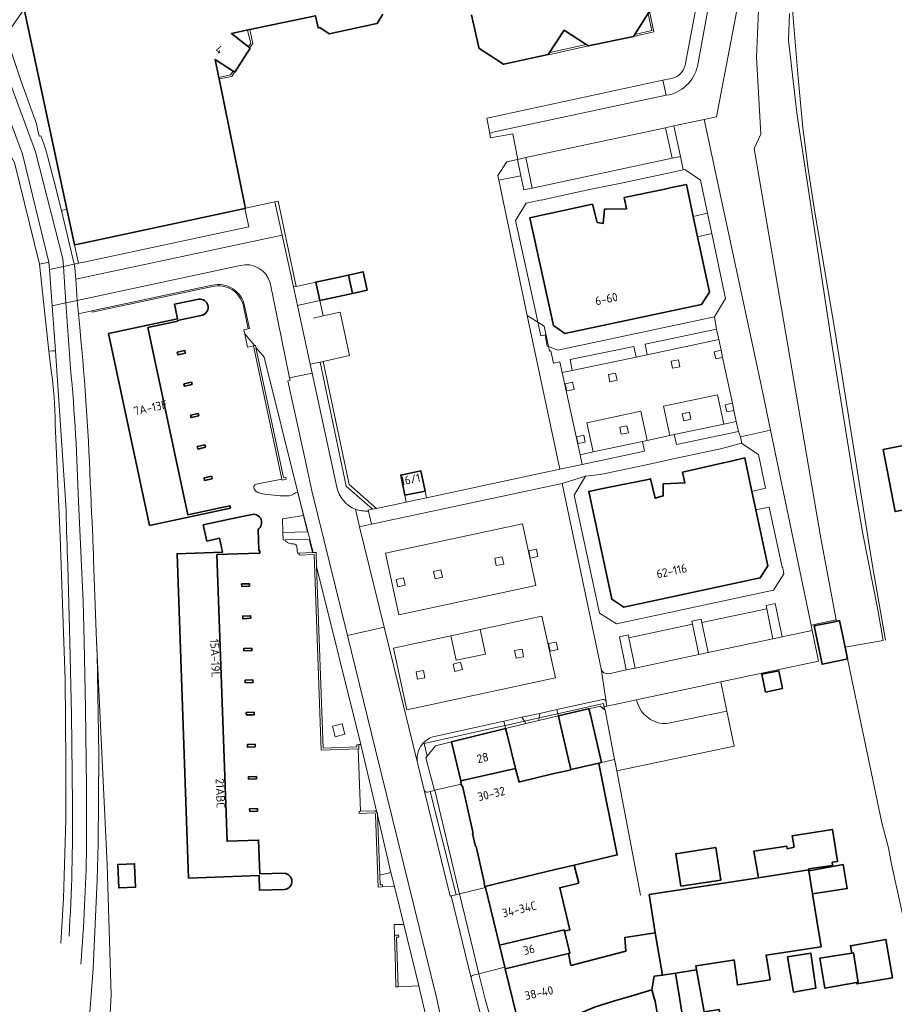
# Model space of a CAD drawing. Extents: x 150256 to 156914, y 461459 to 469481.
# Tile 371 of 656: x 155753 to 155892, y 463245 to 463401. Entities that reach past the tile are written whole.
import ezdxf
from ezdxf.enums import TextEntityAlignment as Align

# ---------------------------------------------------------------- set-up
doc = ezdxf.new("R2010")
doc.units = 0
doc.header["$LTSCALE"] = 0.75
for name, color, linetype, lineweight in [('B-RO-GR-BEPLANTING_CULTUUR_BODEMBEDEKKER-GV', 251, 'CONTINUOUS', 18), ('B-RO-GR-BEPLANTING_CULTUUR_HEESTERS-GV', 251, 'CONTINUOUS', 18), ('B-RO-GR-GROENVOORZIENING-GV', 251, 'CONTINUOUS', 18), ('B-RO-GR-HAAG-GV', 251, 'CONTINUOUS', 13), ('B-RO-IE-TERREINAFSCHEIDING_KUNSTMATIG_HEKWERK-G', 251, 'IE-TERREINAFSCHEIDING-KUNSTMATIG', 18), ('B-RO-IE-TERREINAFSCHEIDING_KUNSTMATIG_MUUR-G', 251, 'IE-TERREINAFSCHEIDING-KUNSTMATIG-DICHT', 18), ('B-RO-IE-TERREINAFSCHEIDING_KUNSTMATIG_MUUR-GV', 251, 'CONTINUOUS', 18), ('B-RO-OG-BEBOUWING-GV', 6, 'CONTINUOUS', 35), ('B-RO-OG-BEBOUWING-T18', 1, 'CONTINUOUS', 18), ('B-RO-OG-BEBOUWING_LOODS-GV', 251, 'CONTINUOUS', 35), ('B-RO-OG-TERREIN_CULTUURSCHEIDING-GV', 251, 'CONTINUOUS', 18), ('B-RO-OG-WATER_SLOOT-GV', 251, 'CONTINUOUS', 18), ('B-RO-VH-VERHARDING_ASFALT-GV', 251, 'CONTINUOUS', 18), ('B-RO-VH-VERHARDING_BETONSTRAATSTEEN-GV', 251, 'CONTINUOUS', 18), ('B-RO-VH-VERHARDING_STRAATBAKSTEEN-GV', 251, 'CONTINUOUS', 18), ('B-RO-VH-VERHARDING_TEGEL-GV', 251, 'CONTINUOUS', 18)]:
    doc.layers.add(name, color=color, linetype=linetype, lineweight=lineweight)
doc.styles.add('NLCS-ISO-M200-T18', font='NLCS-ISO.ttf', dxfattribs={"height": 360})
doc.linetypes.add('IE-TERREINAFSCHEIDING-KUNSTMATIG', pattern='A,4,[82,NLCS.SHX,S=0.75,R=90,X=0,Y=0],4,-2', length=10)
doc.linetypes.add('IE-TERREINAFSCHEIDING-KUNSTMATIG-DICHT', pattern='A,8,-1,[82,NLCS.SHX,S=0.75,R=90,X=0,Y=0],-1', length=10)

msp = doc.modelspace()

# ---------------------------------------------------------------- linework, layer by layer
at = {"layer": 'B-RO-GR-BEPLANTING_CULTUUR_BODEMBEDEKKER-GV'}
for points in [[(155794.786, 463319.948), (155798.664, 463320.057), (155798.037, 463322.629), (155794.692, 463322.122)], [(155812.502, 463256.023), (155813.161, 463256.041), (155813.171, 463255.711), (155812.841, 463255.702), (155813.059, 463247.836), (155816.356, 463247.966), (155813.957, 463257.711), (155812.436, 463257.708)]]:
    msp.add_lwpolyline(points, close=True, dxfattribs=at)
for points in [[(155796.987, 463317.656), (155797.08, 463316.679), (155797.371, 463316.689), (155799.466, 463316.764), (155798.945, 463318.903), (155795.123, 463318.76)], [(155865.284, 463291.577), (155864.322, 463296.23), (155850.953, 463293.376), (155851.069, 463292.831)], [(155857.018, 463289.889), (155865.284, 463291.577)]]:
    msp.add_lwpolyline(points, dxfattribs=at)
for points in [[(155795.123, 463318.76, 0.2169776), (155795.715, 463318.274)], [(155795.715, 463318.274, 0.0956901), (155796.456, 463318.133)], [(155796.456, 463318.133, -0.4126833), (155796.987, 463317.656)], [(155851.069, 463292.831, 0.2804299), (155855.049, 463289.615)], [(155855.049, 463289.615, 0.0629584), (155857.018, 463289.889)]]:
    msp.add_lwpolyline(points, format="xyb", dxfattribs=at)
at = {"layer": 'B-RO-GR-BEPLANTING_CULTUUR_HEESTERS-GV'}
msp.add_lwpolyline([(155796.449, 463358.929), (155797.086, 463355.992), (155800.626, 463356.762), (155799.987, 463359.699), (155796.861, 463359.018)], close=True, dxfattribs=at)
at = {"layer": 'B-RO-GR-GROENVOORZIENING-GV'}
for points in [[(155855.535, 463384.201), (155856.601, 463379.359), (155857.943, 463379.662), (155856.88, 463384.489)], [(155834.379, 463374.623), (155833.373, 463379.454), (155832.068, 463379.175), (155832.027, 463379.166), (155832.567, 463376.574), (155833.033, 463374.34)], [(155796.449, 463358.929), (155796.861, 463359.018), (155794.008, 463372.543), (155793.516, 463372.437), (155794.665, 463367.144)], [(155839.154, 463345.349), (155838.785, 463347.06), (155837.751, 463346.846), (155837.335, 463348.763), (155837.139, 463348.719), (155836.976, 463349.45), (155836.757, 463349.53), (155836.431, 463351.315), (155835.742, 463351.182), (155835.269, 463353.314), (155835.268, 463353.314), (155833.58, 463354.387), (155838.749, 463330.01), (155842.3, 463330.744), (155841.97, 463332.299)], [(155835.269, 463353.314), (155835.742, 463351.182), (155836.431, 463351.315), (155836.757, 463349.53), (155836.976, 463349.45), (155836.249, 463352.692)], [(155852.651, 463348.175), (155864.007, 463350.574), (155863.658, 463352.235), (155852.3, 463349.837)], [(155840.737, 463345.673), (155850.895, 463347.777), (155850.524, 463349.492), (155840.381, 463347.39)], [(155864.607, 463347.713), (155864.377, 463348.872), (155863.281, 463348.655), (155863.511, 463347.496)], [(155809.022, 463323.648), (155809.631, 463323.778), (155805.296, 463327.58), (155801.17, 463347.12), (155800.682, 463347.01), (155804.841, 463327.314)], [(155856.448, 463347.158), (155856.666, 463346.021), (155857.805, 463346.24), (155857.586, 463347.377)], [(155846.476, 463345.016), (155846.725, 463343.879), (155847.851, 463344.126), (155847.602, 463345.263)], [(155839.858, 463342.413), (155841.013, 463342.641), (155840.783, 463343.803), (155839.629, 463343.574)], [(155858.446, 463337.672), (155859.58, 463337.918), (155859.333, 463339.057), (155858.199, 463338.81)], [(155866.402, 463339.322), (155866.157, 463340.478), (155865.025, 463340.239), (155865.269, 463339.083)], [(155866.773, 463337.579), (155864.796, 463337.165), (155856.941, 463335.521), (155857.281, 463333.898), (155867.113, 463335.957)], [(155849.394, 463336.907), (155848.273, 463336.663), (155848.519, 463335.533), (155849.64, 463335.777)], [(155841.667, 463334.052), (155842.798, 463334.297), (155842.556, 463335.405), (155841.427, 463335.159)], [(155841.97, 463332.299), (155842.3, 463330.744), (155852.22, 463332.856), (155851.897, 463334.398), (155844.041, 463332.737)], [(155833.822, 463317.035), (155834.074, 463315.854), (155835.291, 463316.114), (155835.039, 463317.295)], [(155829.61, 463316.103), (155828.434, 463315.866), (155828.667, 463314.706), (155829.843, 463314.942)], [(155818.698, 463313.759), (155818.95, 463312.585), (155820.103, 463312.833), (155819.851, 463314.006)], [(155812.759, 463312.495), (155813.042, 463311.329), (155814.188, 463311.608), (155813.904, 463312.774)], [(155871.618, 463307.852), (155872.59, 463303.077), (155874.066, 463303.391), (155872.974, 463308.665), (155871.513, 463308.367)], [(155861.291, 463305.676), (155861.183, 463306.178), (155859.727, 463305.883), (155859.833, 463305.375), (155860.834, 463300.578), (155862.313, 463300.892)], [(155849.702, 463303.226), (155849.602, 463303.7), (155848.213, 463303.396), (155849.313, 463298.128), (155850.718, 463298.427)], [(155832.986, 463300.236), (155832.762, 463301.415), (155831.586, 463301.192), (155831.81, 463300.013)], [(155838.428, 463301.384), (155838.181, 463302.558), (155836.974, 463302.303), (155837.222, 463301.129)], [(155823.284, 463298.186), (155823.002, 463299.353), (155821.821, 463299.067), (155822.103, 463297.901)], [(155817.326, 463296.874), (155817.095, 463298.051), (155815.928, 463297.822), (155816.159, 463296.644)], [(155830.152, 463289.315), (155833.14, 463289.986), (155832.727, 463290.616), (155829.872, 463289.99), (155830.047, 463289.292)], [(155835.427, 463290.095), (155838.54, 463290.825), (155838.457, 463291.178), (155835.475, 463290.51)], [(155838.302, 463291.837), (155835.56, 463291.236), (155835.475, 463290.51), (155838.457, 463291.178)], [(155804.602, 463287.923), (155804.178, 463289.589), (155802.666, 463289.204), (155803.09, 463287.538)], [(155833.14, 463289.986), (155830.152, 463289.315), (155830.047, 463289.292), (155830.155, 463288.858), (155833.383, 463289.615)], [(155810.188, 463265.534), (155810.247, 463264.014), (155810.576, 463264.026), (155810.589, 463263.697), (155812.489, 463263.752), (155811.945, 463265.978)]]:
    msp.add_lwpolyline(points, close=True, dxfattribs=at)
for points in [[(155760.309, 463324.358), (155758.661, 463348.766), (155758.169, 463348.768), (155757.613, 463348.729), (155757.983, 463345.688)], [(155758.622, 463337.215), (155759.38, 463319.276), (155759.965, 463302.545), (155760.17, 463296.664), (155760.312, 463283.269)], [(155761.35, 463276.843), (155761.205, 463291.042), (155760.928, 463302.574), (155760.635, 463314.736), (155760.583, 463315.853)], [(155765.198, 463302.679), (155765.275, 463300.614), (155765.546, 463284.807), (155765.453, 463270.548), (155765.297, 463264.831), (155764.631, 463250.737), (155763.055, 463229.711), (155762.953, 463226.618)], [(155763.874, 463217.378), (155764.935, 463217.24), (155765.018, 463217.733), (155766.381, 463225.785), (155767.493, 463246.566), (155766.847, 463267.186), (155765.198, 463302.679)], [(155809.712, 463275.518), (155807.146, 463286.283), (155806.826, 463286.271), (155806.85, 463285.609)], [(155806.85, 463285.609), (155806.726, 463285.604), (155807.096, 463275.688), (155809.203, 463275.768)]]:
    msp.add_lwpolyline(points, dxfattribs=at)
for points in [[(155757.983, 463345.688, -0.0329278), (155758.622, 463337.215)], [(155760.583, 463315.853, -0.0065813), (155760.309, 463324.358)], [(155760.312, 463283.269, -0.0170051), (155759.531, 463254.747)], [(155760.807, 463255.883, 0.0181776), (155761.35, 463276.843)], [(155809.203, 463275.768, -0.2515758), (155809.712, 463275.518)]]:
    msp.add_lwpolyline(points, format="xyb", dxfattribs=at)
at = {"layer": 'B-RO-GR-HAAG-GV'}
for points in [[(155856.601, 463379.359), (155857.943, 463379.662), (155856.88, 463384.489), (155855.535, 463384.201)], [(155834.379, 463374.623), (155833.373, 463379.454), (155832.068, 463379.175), (155832.027, 463379.166), (155832.567, 463376.574), (155833.033, 463374.34)], [(155794.665, 463367.144), (155796.449, 463358.929), (155796.861, 463359.018), (155794.008, 463372.543), (155793.516, 463372.437)], [(155863.658, 463352.235), (155852.3, 463349.837), (155852.651, 463348.175), (155864.007, 463350.574)], [(155840.381, 463347.39), (155840.737, 463345.673), (155850.895, 463347.777), (155850.524, 463349.492)], [(155809.022, 463323.648), (155809.631, 463323.778), (155805.296, 463327.58), (155801.17, 463347.12), (155800.682, 463347.01), (155804.841, 463327.314)], [(155866.773, 463337.579), (155864.796, 463337.165), (155856.941, 463335.521), (155857.281, 463333.898), (155867.113, 463335.957)], [(155851.897, 463334.398), (155844.041, 463332.737), (155841.97, 463332.299), (155842.3, 463330.744), (155852.22, 463332.856)], [(155874.066, 463303.391), (155872.974, 463308.665), (155871.513, 463308.367), (155871.618, 463307.852), (155872.59, 463303.077)], [(155859.833, 463305.375), (155860.834, 463300.578), (155862.313, 463300.892), (155861.291, 463305.676), (155861.183, 463306.178), (155859.727, 463305.883)], [(155849.702, 463303.226), (155849.602, 463303.7), (155848.213, 463303.396), (155849.313, 463298.128), (155850.718, 463298.427)]]:
    msp.add_lwpolyline(points, close=True, dxfattribs=at)
for points in [[(155760.309, 463324.358), (155758.661, 463348.766), (155758.169, 463348.768), (155757.613, 463348.729), (155757.983, 463345.688)], [(155758.622, 463337.215), (155759.38, 463319.276), (155759.965, 463302.545), (155760.17, 463296.664), (155760.312, 463283.269)], [(155761.35, 463276.843), (155761.205, 463291.042), (155760.928, 463302.574), (155760.635, 463314.736), (155760.583, 463315.853)]]:
    msp.add_lwpolyline(points, dxfattribs=at)
for points in [[(155757.983, 463345.688, -0.0329278), (155758.622, 463337.215)], [(155760.583, 463315.853, -0.0065813), (155760.309, 463324.358)], [(155760.312, 463283.269, -0.0170051), (155759.531, 463254.747)], [(155760.807, 463255.883, 0.0181776), (155761.35, 463276.843)]]:
    msp.add_lwpolyline(points, format="xyb", dxfattribs=at)
at = {"layer": 'B-RO-IE-TERREINAFSCHEIDING_KUNSTMATIG_HEKWERK-G'}
for points in [[(155890.477, 463302.874), (155888.361, 463314.984), (155882.424, 463352.074), (155879.172, 463371.443), (155878.202, 463377.669), (155877.367, 463384.187), (155876.613, 463392.141), (155875.686, 463402.917)], [(155829.084, 463375.885), (155828.929, 463376.623)], [(155833.58, 463354.387), (155829.084, 463375.885)], [(155796.861, 463359.018), (155794.008, 463372.543)], [(155799.987, 463359.699), (155796.861, 463359.018)], [(155801.17, 463347.12), (155805.365, 463348.069), (155803.859, 463354.907), (155801.157, 463354.324)], [(155801.157, 463354.324), (155799.636, 463353.996)], [(155838.749, 463330.01), (155833.58, 463354.387)], [(155809.631, 463323.778), (155805.296, 463327.58), (155801.17, 463347.12)], [(155817.563, 463325.476), (155838.749, 463330.01)], [(155817.353, 463326.508), (155817.563, 463325.476)], [(155814.146, 463325.854), (155814.363, 463324.791)], [(155814.363, 463324.791), (155809.631, 463323.778)], [(155900.255, 463224.758), (155898.334, 463234.93), (155897.147, 463240.69), (155894.139, 463255.057), (155891.429, 463267.307), (155890.938, 463269.886), (155889.878, 463273.861), (155884.463, 463299.891)], [(155843.376, 463291.958), (155845.18, 463292.381), (155845.414, 463292.194)], [(155845.414, 463292.194), (155845.912, 463291.797)], [(155835.427, 463290.095), (155838.54, 463290.825)], [(155845.912, 463291.797), (155845.957, 463291.76), (155847.466, 463283.901)], [(155830.155, 463288.858), (155833.383, 463289.615)], [(155833.383, 463289.615), (155835.427, 463290.095)], [(155817.671, 463284.451), (155818.989, 463286.068), (155821.542, 463286.706)], [(155818.845, 463279.008), (155817.458, 463284.19), (155817.671, 463284.451)]]:
    msp.add_lwpolyline(points, dxfattribs=at)
at = {"layer": 'B-RO-IE-TERREINAFSCHEIDING_KUNSTMATIG_MUUR-G'}
for points in [[(155852.995, 463402.699), (155852.779, 463402.265), (155853.362, 463399.642), (155850.673, 463399.007), (155850.445, 463398.678), (155853.695, 463399.408)], [(155789.547, 463399.801), (155789.498, 463399.788), (155789.16, 463399.636), (155789.688, 463397.639), (155789.334, 463397.078), (155789.539, 463396.954), (155790.021, 463397.58)], [(155842.923, 463397.429), (155837.186, 463396.141), (155836.949, 463395.777), (155843.296, 463397.184)]]:
    msp.add_lwpolyline(points, close=True, dxfattribs=at)
for points in [[(155784.595, 463392.198), (155786.455, 463392.62), (155786.893, 463393.192)], [(155787.031, 463393.105), (155787.108, 463393.035), (155786.644, 463392.361), (155784.645, 463391.95)], [(155786.893, 463393.192), (155786.91, 463393.214), (155787.031, 463393.105)], [(155793.516, 463372.437), (155788.827, 463371.43)], [(155794.008, 463372.543), (155793.516, 463372.437)], [(155845.368, 463283.452), (155847.46, 463283.9)], [(155847.46, 463283.9), (155847.466, 463283.901)], [(155847.466, 463283.901), (155847.654, 463282.915)], [(155847.654, 463282.915), (155847.803, 463282.131)], [(155847.803, 463282.131), (155851.57, 463262.375)]]:
    msp.add_lwpolyline(points, dxfattribs=at)
at = {"layer": 'B-RO-IE-TERREINAFSCHEIDING_KUNSTMATIG_MUUR-GV'}
for points in [[(155788.701, 463355.942, 0.4200805), (155783.55, 463359.192)], [(155783.596, 463358.987, -0.4203566), (155788.495, 463355.898)], [(155809.712, 463275.518, 0.2515758), (155809.203, 463275.768)], [(155809.215, 463275.438, -0.4762328), (155809.491, 463275.122)], [(155809.822, 463275.107, 0.1807759), (155809.712, 463275.518)]]:
    msp.add_lwpolyline(points, format="xyb", dxfattribs=at)
for points in [[(155783.55, 463359.192), (155764.455, 463355.134)], [(155764.455, 463355.134), (155764.498, 463354.929), (155783.596, 463358.987)], [(155788.495, 463355.898), (155789.258, 463352.287), (155789.464, 463352.33), (155788.701, 463355.942)], [(155809.203, 463275.768), (155807.096, 463275.688), (155806.886, 463275.68), (155806.898, 463275.351), (155809.215, 463275.438)], [(155809.491, 463275.122), (155809.929, 463263.671), (155810.589, 463263.697), (155810.576, 463264.026), (155810.247, 463264.014), (155810.188, 463265.534), (155809.822, 463275.107)]]:
    msp.add_lwpolyline(points, dxfattribs=at)
for points in [[(155790.093, 463349.589), (155794.599, 463328.424), (155794.634, 463328.259), (155795.295, 463328.4), (155795.225, 463328.728), (155794.893, 463328.657), (155790.491, 463349.333), (155790.422, 463349.659), (155790.25, 463349.622)], [(155806.826, 463286.271), (155806.497, 463286.259), (155806.509, 463285.928), (155801.16, 463285.737), (155800.135, 463314.546), (155800.055, 463316.786), (155799.587, 463316.769), (155799.466, 463316.764), (155797.371, 463316.689), (155797.384, 463316.346), (155799.745, 463316.431), (155800.85, 463285.395), (155806.726, 463285.604), (155806.85, 463285.609)], [(155812.659, 463250.353), (155812.729, 463247.827), (155813.059, 463247.836), (155812.841, 463255.702), (155813.171, 463255.711), (155813.161, 463256.041), (155812.502, 463256.023), (155812.641, 463250.987)]]:
    msp.add_lwpolyline(points, close=True, dxfattribs=at)
at = {"layer": 'B-RO-OG-BEBOUWING-GV'}
for points in [[(155753.659, 463403.006), (155760.483, 463371.263), (155760.523, 463371.075), (155761.7, 463365.602), (155762.539, 463365.782), (155788.722, 463371.407), (155788.827, 463371.43), (155788.749, 463371.852), (155784.645, 463391.95), (155784.595, 463392.198), (155784.017, 463395.027), (155786.893, 463393.192), (155787.031, 463393.105), (155787.123, 463393.046), (155789.571, 463396.861), (155786.605, 463399.177), (155789.498, 463399.788), (155789.547, 463399.801), (155799.933, 463401.991), (155800.364, 463400.046), (155800.625, 463400.109), (155802.119, 463399.13), (155809.214, 463400.649), (155809.752, 463400.764), (155810.661, 463402.253)], [(155824.742, 463402.149), (155825.877, 463396.923), (155825.891, 463396.859), (155829.838, 463394.288), (155829.885, 463394.298), (155836.925, 463395.81), (155839.455, 463399.678), (155842.923, 463397.429), (155843.296, 463397.184), (155850.445, 463398.678), (155852.995, 463402.699)], [(155781.427, 463356.989), (155777.547, 463356.194), (155777.642, 463355.735), (155778.027, 463353.853), (155767.088, 463351.515), (155773.385, 463322.058), (155773.594, 463321.08), (155786.429, 463323.83), (155786.357, 463324.166), (155784.584, 463323.786), (155779.692, 463322.738), (155773.318, 463352.484), (155778.067, 463353.501), (155778.046, 463353.599), (155781.992, 463354.441)], [(155912.874, 463334.309), (155912.235, 463337.413), (155907.074, 463336.447), (155906.798, 463337.939), (155897.133, 463336.09), (155896.907, 463336.047), (155894.952, 463335.673), (155895.198, 463334.151), (155890.095, 463333.125), (155892.033, 463323.278), (155897.195, 463324.244), (155897.445, 463323.05), (155909.44, 463325.314), (155909.133, 463326.717), (155914.205, 463327.654), (155913.427, 463331.445)], [(155789.915, 463322.824), (155786.788, 463322.156), (155782.139, 463321.163), (155782.688, 463318.595), (155784.724, 463319.03), (155785.191, 463316.845), (155777.971, 463316.578), (155779.799, 463265.097)], [(155794.982, 463265.853), (155791.121, 463265.744), (155790.919, 463271.119), (155785.919, 463270.941), (155784.3, 463316.44), (155789.3, 463316.618), (155791.108, 463316.683), (155791.095, 463317.052), (155790.97, 463317.048), (155790.849, 463320.455)], [(155779.799, 463265.097), (155791.004, 463265.512), (155791.08, 463263.149), (155795.033, 463263.275)]]:
    msp.add_lwpolyline(points, dxfattribs=at)
for points in [[(155848.973, 463373.115), (155848.963, 463373.113), (155849.352, 463371.344), (155845.852, 463371.275), (155845.643, 463369.012), (155844.696, 463369.171), (155843.936, 463372.055), (155837.357, 463370.646), (155836.393, 463370.44), (155833.999, 463369.927), (155837.734, 463352.834), (155839.573, 463351.536), (155861.269, 463356.162), (155862.514, 463358.078), (155860.632, 463366.893), (155859.95, 463370.091), (155858.858, 463375.205), (155856.485, 463374.703), (155855.42, 463374.478)], [(155808.158, 463358.401), (155807.519, 463361.337), (155805.169, 463360.826), (155805.808, 463357.89)], [(155779.283, 463348.434), (155779.198, 463348.825), (155777.986, 463348.561), (155778.072, 463348.17)], [(155780.269, 463343.825), (155779.054, 463343.568), (155779.136, 463343.177), (155780.352, 463343.433)], [(155781.326, 463338.86), (155780.118, 463338.596), (155780.204, 463338.205), (155781.411, 463338.47)], [(155782.376, 463333.873), (155781.183, 463333.594), (155781.274, 463333.204), (155782.467, 463333.483)], [(155869.904, 463323.54), (155869.277, 463326.47), (155868.144, 463331.776), (155865.757, 463331.227), (155864.732, 463330.991), (155858.268, 463329.504), (155858.259, 463329.502), (155858.615, 463327.818), (155855.154, 463327.664), (155855.149, 463325.762), (155853.88, 463325.386), (155853.177, 463328.47), (155853.052, 463328.403), (155846.666, 463327.124), (155845.589, 463326.908), (155843.365, 463326.463), (155847.002, 463309.351), (155848.918, 463308.114), (155870.577, 463312.742), (155871.806, 463314.635)], [(155814.146, 463325.854), (155817.353, 463326.508), (155816.698, 463329.721), (155813.491, 463329.068)], [(155783.557, 463328.478), (155783.474, 463328.87), (155782.26, 463328.613), (155782.343, 463328.222)], [(155789.485, 463311.423), (155789.47, 463311.822), (155788.221, 463311.784), (155788.233, 463311.385)], [(155789.666, 463306.325), (155789.652, 463306.725), (155788.395, 463306.67), (155788.412, 463306.27)], [(155883.533, 463299.696), (155884.463, 463299.891), (155884.076, 463301.735), (155883.191, 463305.955), (155882.667, 463305.845), (155879.15, 463305.108), (155880.422, 463299.043)], [(155789.834, 463301.611), (155788.582, 463301.561), (155788.598, 463301.161), (155789.848, 463301.212)], [(155871.416, 463294.615), (155874.116, 463295.175), (155873.527, 463298.011), (155870.827, 463297.45)], [(155790.028, 463296.146), (155790.014, 463296.546), (155788.773, 463296.494), (155788.789, 463296.094)], [(155790.196, 463291.426), (155788.958, 463291.379), (155788.973, 463290.98), (155790.21, 463291.026)], [(155838.768, 463289.851), (155840.527, 463282.339), (155844.934, 463283.353), (155845.368, 463283.452), (155843.604, 463290.984), (155843.376, 463291.958), (155843.279, 463291.935), (155838.54, 463290.825)], [(155830.155, 463288.858), (155821.542, 463286.706), (155823.056, 463280.514), (155831.744, 463282.5), (155830.397, 463287.888)], [(155790.378, 463286.331), (155789.134, 463286.293), (155789.146, 463285.893), (155790.392, 463285.931)], [(155841.054, 463267.115), (155847.873, 463268.779), (155844.95, 463283.284), (155844.934, 463283.353), (155840.527, 463282.339), (155840.538, 463282.295), (155837.388, 463281.588), (155832.401, 463280.352), (155832.288, 463280.324), (155831.744, 463282.5), (155823.056, 463280.514), (155823.102, 463280.326), (155823.048, 463280.314), (155823.115, 463280.014), (155823.187, 463279.696), (155823.279, 463279.717), (155825.003, 463272.182), (155824.91, 463272.161), (155825.374, 463270.105), (155825.467, 463270.126), (155826.819, 463264.211), (155826.726, 463264.19), (155826.825, 463263.747), (155838.03, 463266.463)], [(155790.559, 463281.236), (155789.31, 463281.185), (155789.326, 463280.786), (155790.573, 463280.836)], [(155790.755, 463275.729), (155790.741, 463276.129), (155789.49, 463276.078), (155789.507, 463275.678)], [(155870.286, 463265.143), (155878.287, 463266.38), (155878.257, 463266.563), (155882.076, 463267.078), (155882.022, 463267.592), (155882.874, 463267.729), (155882.869, 463267.761), (155882.055, 463272.825), (155875.662, 463271.8), (155875.951, 463270), (155874.888, 463269.755), (155874.807, 463270.161), (155869.59, 463269.351)], [(155857.962, 463263.802), (155864.311, 463264.784), (155863.515, 463269.931), (155857.166, 463268.95)], [(155771.219, 463267.159), (155771.211, 463267.355), (155768.562, 463267.256), (155768.695, 463263.535), (155771.374, 463263.635)], [(155839.523, 463256.652), (155840.359, 463256.848), (155838.734, 463263.555), (155841.756, 463264.289), (155841.054, 463267.115), (155838.03, 463266.463), (155826.825, 463263.747), (155826.841, 463263.676), (155826.934, 463263.697), (155826.964, 463263.573), (155829.181, 463254.431), (155839.47, 463256.871)], [(155878.307, 463266.26), (155878.907, 463262.581), (155884.42, 463263.418), (155883.745, 463267.229)], [(155878.907, 463262.581), (155878.307, 463266.26), (155878.287, 463266.38), (155870.286, 463265.143), (155852.968, 463262.465), (155853.891, 463256.412), (155855.087, 463249.704), (155857.121, 463250.013), (155860.479, 463250.524), (155860.362, 463251.176), (155860.416, 463251.184), (155866.283, 463252.069), (155866.449, 463252.094), (155866.962, 463248.12), (155872.151, 463248.93), (155871.529, 463252.86), (155880.28, 463254.181), (155879.595, 463258.371)], [(155840.155, 463253.132), (155840.364, 463253.188), (155839.523, 463256.652), (155839.47, 463256.871), (155829.181, 463254.431), (155830.023, 463250.956), (155830.093, 463250.669)], [(155853.891, 463256.412), (155849.089, 463255.679), (155849.266, 463253.504), (155840.514, 463251.222), (155840.155, 463253.132), (155830.093, 463250.669), (155832.446, 463240.966), (155833.418, 463241.202), (155839.892, 463242.772), (155844.278, 463244.599), (155847.46, 463245.58), (155850.05, 463246.365), (155853.346, 463247.363), (155853.731, 463249.498), (155855.087, 463249.704)], [(155885.121, 463253.174), (155885.405, 463253.217), (155886.116, 463248.535), (155885.877, 463248.499), (155885.931, 463248.282), (155891.58, 463249.254), (155890.554, 463255.363), (155884.905, 463254.337)], [(155874.938, 463252.584), (155875.856, 463246.989), (155879.437, 463247.624), (155878.614, 463253.178)], [(155885.877, 463248.499), (155886.116, 463248.535), (155885.405, 463253.217), (155885.121, 463253.174), (155880.052, 463252.371), (155880.85, 463247.608)], [(155858.406, 463242.182), (155857.778, 463246.146), (155857.121, 463250.013), (155855.087, 463249.704), (155853.731, 463249.498), (155853.346, 463247.363), (155853.815, 463245.853), (155853.906, 463245.561), (155854.623, 463241.095), (155854.641, 463240.98), (155858.46, 463241.668)], [(155857.121, 463250.013), (155857.778, 463246.146), (155858.406, 463242.182), (155861.811, 463242.884), (155862.216, 463240.586), (155864.676, 463241.045), (155864.055, 463244.235), (155861.676, 463243.857), (155860.479, 463250.524)]]:
    msp.add_lwpolyline(points, close=True, dxfattribs=at)
for points in [[(155782.846, 463356.03, 0.3716625), (155781.427, 463356.989)], [(155781.992, 463354.441, 0.3990613), (155782.846, 463356.03)], [(155790.849, 463320.455, 0.7833457), (155789.915, 463322.824)], [(155795.033, 463263.275, 0.9243513), (155794.982, 463265.853)]]:
    msp.add_lwpolyline(points, format="xyb", dxfattribs=at)
at = {"layer": 'B-RO-OG-BEBOUWING_LOODS-GV'}
msp.add_lwpolyline([(155805.808, 463357.89), (155805.169, 463360.826), (155799.987, 463359.699), (155800.626, 463356.762)], close=True, dxfattribs=at)
at = {"layer": 'B-RO-OG-TERREIN_CULTUURSCHEIDING-GV'}
for points in [[(155800.682, 463347.01), (155799.114, 463346.655), (155799.42, 463345.245), (155803.344, 463327.167)], [(155808.352, 463323.362), (155808.323, 463323.498), (155809.022, 463323.648), (155804.841, 463327.314), (155800.682, 463347.01)]]:
    msp.add_lwpolyline(points, dxfattribs=at)
for points in [[(155803.344, 463327.167, 0.2617096), (155806.333, 463323.641)], [(155806.333, 463323.641, 0.1094911), (155808.352, 463323.362)]]:
    msp.add_lwpolyline(points, format="xyb", dxfattribs=at)
msp.add_lwpolyline([(155814.363, 463324.791), (155817.563, 463325.476), (155817.353, 463326.508), (155814.146, 463325.854)], close=True, dxfattribs=at)
at = {"layer": 'B-RO-OG-WATER_SLOOT-GV'}
for points in [[(155867.979, 463408.714), (155863.62, 463385.932), (155861.661, 463385.513), (155870.879, 463342.591), (155872.213, 463336.199), (155878.672, 463305.241), (155882.624, 463306.075), (155880.188, 463319.047), (155872.022, 463366.924), (155869.599, 463380.896), (155870.705, 463383.163), (155869.973, 463395.423), (155870.478, 463406.572), (155871.847, 463408.284), (155872.764, 463410.71), (155869.945, 463411.146), (155868.124, 463411.427)], [(155870.478, 463406.572), (155869.973, 463395.423), (155870.705, 463383.163), (155869.599, 463380.896), (155872.022, 463366.924), (155880.188, 463319.047), (155882.624, 463306.075), (155882.667, 463305.845), (155883.191, 463305.955), (155884.076, 463301.735), (155890.112, 463302.809), (155889.246, 463307.697), (155886.893, 463319.723), (155885.688, 463326.852), (155882.113, 463348.863), (155876.47, 463386.169), (155875.068, 463398.121), (155875.219, 463402.344)]]:
    msp.add_lwpolyline(points, dxfattribs=at)
at = {"layer": 'B-RO-VH-VERHARDING_ASFALT-GV'}
for points in [[(155745.504, 463401.271), (155753.404, 463380.022), (155757.624, 463362.851), (155757.708, 463361.717), (155759.921, 463362.191), (155759.839, 463363.378), (155755.461, 463380.391), (155747.364, 463402.244)], [(155757.983, 463345.688), (155757.613, 463348.729), (155756.094, 463362.535), (155752.138, 463378.705), (155745.541, 463390.268), (155741.99, 463388.715), (155742.431, 463387.722)], [(155761.048, 463346.042), (155760.325, 463356.414), (155758.134, 463355.92), (155758.661, 463348.766), (155760.309, 463324.358)], [(155760.312, 463283.269), (155760.17, 463296.664), (155759.965, 463302.545), (155759.38, 463319.276), (155758.622, 463337.215)], [(155763.58, 463269.915), (155763.601, 463279.56), (155763.433, 463292.003), (155763.205, 463302.63), (155763.069, 463309), (155762.292, 463324.868)], [(155760.583, 463315.853), (155760.635, 463314.736), (155760.928, 463302.574), (155761.205, 463291.042), (155761.35, 463276.843)]]:
    msp.add_lwpolyline(points, dxfattribs=at)
for points in [[(155852.995, 463402.699), (155852.779, 463402.265), (155853.362, 463399.642), (155850.673, 463399.007), (155850.445, 463398.678), (155853.695, 463399.408)], [(155758.134, 463355.92), (155760.325, 463356.414), (155759.921, 463362.191), (155757.708, 463361.717)]]:
    msp.add_lwpolyline(points, close=True, dxfattribs=at)
for points in [[(155758.622, 463337.215, 0.0329278), (155757.983, 463345.688)], [(155762.292, 463324.868, 0.0170043), (155761.048, 463346.042)], [(155760.309, 463324.358, 0.0065813), (155760.583, 463315.853)], [(155759.531, 463254.747, 0.0170051), (155760.312, 463283.269)], [(155761.35, 463276.843, -0.0181776), (155760.807, 463255.883)], [(155762.67, 463251.429, 0.0169873), (155763.58, 463269.915)]]:
    msp.add_lwpolyline(points, format="xyb", dxfattribs=at)
at = {"layer": 'B-RO-VH-VERHARDING_BETONSTRAATSTEEN-GV'}
for points in [[(155860.016, 463427.1), (155860.759, 463423.577), (155861.318, 463420.922), (155863.577, 463410.207), (155860.603, 463393.949)], [(155827.634, 463383.301), (155827.766, 463382.609), (155831.311, 463383.258), (155832.068, 463379.175), (155833.373, 463379.454), (155855.535, 463384.201), (155856.88, 463384.489), (155861.661, 463385.513), (155863.62, 463385.932), (155867.979, 463408.714)], [(155855.662, 463389.35), (155855.133, 463391.744), (155827.68, 463385.853), (155827.168, 463385.744), (155827.634, 463383.301)], [(155855.662, 463389.35), (155828.134, 463383.48)], [(155828.134, 463383.48), (155855.662, 463389.35)], [(155794.665, 463367.144), (155761.879, 463360.152), (155762.119, 463356.792), (155787.992, 463362.348)], [(155792.738, 463359.59), (155795.85, 463344.492), (155799.42, 463345.245), (155799.114, 463346.655), (155797.086, 463355.992), (155796.449, 463358.929), (155794.665, 463367.144)], [(155803.344, 463327.167), (155799.42, 463345.245), (155795.85, 463344.492), (155795.928, 463344.114), (155795.572, 463344.03), (155798.25, 463331.754), (155799.394, 463326.549), (155805.034, 463303.58)], [(155846.524, 463297.535), (155849.313, 463298.128), (155848.213, 463303.396), (155849.602, 463303.7), (155849.702, 463303.226), (155859.833, 463305.375), (155859.727, 463305.883), (155861.183, 463306.178), (155861.291, 463305.676), (155871.618, 463307.852), (155871.513, 463308.367), (155872.974, 463308.665), (155874.066, 463303.391), (155878.846, 463304.408), (155878.672, 463305.241), (155872.213, 463336.199), (155867.444, 463335.124), (155867.646, 463334.097), (155870.313, 463332.316), (155871.431, 463326.964), (155869.277, 463326.47)], [(155869.277, 463326.47), (155869.904, 463323.54), (155872.028, 463323.98), (155874.052, 463314.463), (155874.153, 463314.338), (155874.333, 463313.4), (155872.69, 463310.79), (155847.777, 463305.451), (155845.086, 463307.149), (155841.06, 463325.877), (155842.84, 463328.876), (155839.109, 463327.746), (155845.338, 463298.324)], [(155846.104, 463293.09), (155845.338, 463298.324), (155839.109, 463327.746), (155808.836, 463321.277), (155806.946, 463320.873), (155810.863, 463304.899), (155816.188, 463283.184)], [(155805.034, 463303.58), (155810.863, 463304.899), (155806.946, 463320.873), (155806.333, 463323.641)], [(155823.121, 463233.824), (155823.185, 463233.41), (155826.197, 463220.351), (155826.288, 463219.985), (155827.279, 463215.525), (155832.686, 463216.755), (155830.941, 463224.31), (155829.318, 463231.46), (155828.585, 463234.706), (155828.439, 463234.673), (155827.037, 463240.005), (155824.676, 463249.191), (155821.475, 463262.255), (155821.359, 463262.227), (155817.215, 463279.043), (155816.188, 463283.184), (155810.863, 463304.899), (155805.034, 463303.58), (155809.491, 463285.43), (155819.15, 463246.115), (155820.625, 463239.546)], [(155845.338, 463298.324), (155846.104, 463293.09), (155846.235, 463292.369), (155850.953, 463293.376), (155864.322, 463296.23), (155873.619, 463298.214), (155879.862, 463299.547), (155878.846, 463304.408), (155874.066, 463303.391), (155872.59, 463303.077), (155862.313, 463300.892), (155860.834, 463300.578), (155850.718, 463298.427), (155849.313, 463298.128)], [(155849.313, 463298.128), (155846.524, 463297.535)], [(155818.875, 463287.579), (155829.872, 463289.99), (155832.727, 463290.616), (155835.56, 463291.236), (155838.302, 463291.837), (155845.595, 463293.436)], [(155845.595, 463293.436), (155838.302, 463291.837)], [(155838.302, 463291.837), (155838.457, 463291.178), (155838.591, 463291.208), (155845.712, 463292.811), (155845.817, 463292.28), (155846.235, 463292.369), (155846.104, 463293.09)], [(155851.069, 463292.831), (155850.953, 463293.376), (155846.235, 463292.369), (155845.817, 463292.28), (155845.912, 463291.797), (155845.957, 463291.76), (155847.466, 463283.901), (155847.639, 463282.995), (155847.654, 463282.915)], [(155847.654, 463282.915), (155847.803, 463282.131), (155866.435, 463286.015), (155866.279, 463286.767), (155865.284, 463291.577), (155857.018, 463289.889)], [(155817.215, 463279.043), (155821.359, 463262.227), (155821.475, 463262.255)], [(155821.475, 463262.255), (155822.269, 463262.446), (155818.163, 463278.847), (155817.75, 463278.75)], [(155822.269, 463262.446), (155821.475, 463262.255), (155824.676, 463249.191)], [(155825.009, 463249.685), (155825.895, 463249.91), (155825.031, 463253.447), (155822.818, 463262.578), (155822.269, 463262.446)], [(155827.65, 463239.652), (155827.941, 463239.733), (155829.065, 463240.042), (155829.054, 463240.068), (155827.572, 463243.408), (155826.883, 463245.859), (155825.957, 463249.656), (155825.895, 463249.91), (155825.009, 463249.685)], [(155824.676, 463249.191), (155827.037, 463240.005)]]:
    msp.add_lwpolyline(points, dxfattribs=at)
for points in [[(155860.603, 463393.949, -0.3096365), (155855.662, 463389.35)], [(155828.134, 463383.48, 0.0374911), (155827.634, 463383.301)], [(155827.634, 463383.301, -0.0374911), (155828.134, 463383.48)], [(155787.992, 463362.348, -0.4037608), (155792.738, 463359.59)], [(155806.333, 463323.641, -0.2617096), (155803.344, 463327.167)], [(155845.338, 463298.324, 0.399729), (155846.524, 463297.535)], [(155846.524, 463297.535, -0.399729), (155845.338, 463298.324)], [(155846.104, 463293.09, 0.4200035), (155845.595, 463293.436)], [(155845.595, 463293.436, -0.4200035), (155846.104, 463293.09)], [(155855.049, 463289.615, -0.2804299), (155851.069, 463292.831)], [(155857.018, 463289.889, -0.0629584), (155855.049, 463289.615)], [(155816.969, 463286.399, -0.1567027), (155818.875, 463287.579)], [(155816.188, 463283.184, -0.2378874), (155816.969, 463286.399)], [(155817.75, 463278.75, -0.3573215), (155817.215, 463279.043)], [(155824.676, 463249.191, -0.3542833), (155825.009, 463249.685)], [(155825.009, 463249.685, 0.3542833), (155824.676, 463249.191)]]:
    msp.add_lwpolyline(points, format="xyb", dxfattribs=at)
for points in [[(155862.88, 463367.428), (155865.086, 463357.075), (155863.32, 463354.199), (155863.658, 463352.235), (155864.007, 463350.574), (155864.377, 463348.872), (155864.607, 463347.713), (155866.157, 463340.478), (155866.402, 463339.322), (155866.773, 463337.579), (155867.113, 463335.957), (155867.444, 463335.124), (155872.213, 463336.199), (155870.879, 463342.591), (155861.661, 463385.513), (155856.88, 463384.489), (155857.943, 463379.662), (155858.373, 463377.508), (155858.589, 463377.553), (155861.1, 463375.867), (155862.217, 463370.629)], [(155834.379, 463374.623), (155856.601, 463379.359), (155855.535, 463384.201), (155833.373, 463379.454)], [(155836.952, 463372.95), (155843.487, 463374.392), (155848.481, 463375.405), (155854.951, 463376.78), (155855.98, 463376.998), (155855.979, 463377.004), (155858.373, 463377.508), (155857.943, 463379.662), (155856.601, 463379.359), (155834.379, 463374.623), (155833.033, 463374.34), (155832.567, 463376.574), (155829.084, 463375.885), (155833.58, 463354.387), (155835.268, 463353.314), (155834.932, 463354.849), (155831.701, 463369.5), (155833.414, 463372.217), (155835.88, 463372.738), (155835.882, 463372.729)], [(155830.33, 463378.802), (155828.929, 463376.623), (155829.084, 463375.885), (155832.567, 463376.574), (155832.027, 463379.166)], [(155761.599, 463362.551), (155761.735, 463361.965), (155761.879, 463360.152), (155794.665, 463367.144), (155793.516, 463372.437), (155788.827, 463371.43), (155788.722, 463371.407), (155789.346, 463368.492), (155763.16, 463362.885), (155762.323, 463362.706)], [(155761.7, 463365.602), (155760.523, 463371.075), (155760.483, 463371.263), (155759.626, 463371.083), (155761.599, 463362.551), (155762.323, 463362.706)], [(155860.632, 463366.893), (155862.88, 463367.428), (155862.217, 463370.629), (155859.95, 463370.091)], [(155757.613, 463348.729), (155758.169, 463348.768), (155758.661, 463348.766), (155758.134, 463355.92), (155757.708, 463361.717), (155757.624, 463362.851), (155756.094, 463362.535)], [(155863.32, 463354.199), (155838.458, 463348.907), (155836.976, 463349.45), (155837.139, 463348.719), (155837.335, 463348.763), (155837.751, 463346.846), (155838.785, 463347.06), (155839.154, 463345.349), (155840.737, 463345.673), (155840.381, 463347.39), (155850.524, 463349.492), (155850.895, 463347.777), (155852.651, 463348.175), (155852.3, 463349.837), (155863.658, 463352.235)], [(155864.007, 463350.574), (155852.651, 463348.175), (155850.895, 463347.777), (155840.737, 463345.673), (155839.154, 463345.349), (155841.97, 463332.299), (155844.041, 463332.737), (155843.031, 463337.361), (155851.628, 463339.217), (155852.617, 463334.55), (155856.233, 463335.373), (155855.248, 463339.984), (155863.818, 463341.801), (155864.796, 463337.165), (155866.773, 463337.579), (155866.402, 463339.322), (155865.269, 463339.083), (155865.025, 463340.239), (155866.157, 463340.478), (155864.607, 463347.713), (155863.511, 463347.496), (155863.281, 463348.655), (155864.377, 463348.872)], [(155856.448, 463347.158), (155857.586, 463347.377), (155857.805, 463346.24), (155856.666, 463346.021)], [(155846.476, 463345.016), (155847.602, 463345.263), (155847.851, 463344.126), (155846.725, 463343.879)], [(155839.858, 463342.413), (155839.629, 463343.574), (155840.783, 463343.803), (155841.013, 463342.641)], [(155856.233, 463335.373), (155856.941, 463335.521), (155864.796, 463337.165), (155863.818, 463341.801), (155855.248, 463339.984)], [(155851.897, 463334.398), (155852.617, 463334.55), (155851.628, 463339.217), (155843.031, 463337.361), (155844.041, 463332.737)], [(155858.446, 463337.672), (155858.199, 463338.81), (155859.333, 463339.057), (155859.58, 463337.918)], [(155865.29, 463333.474), (155867.604, 463334.125), (155867.646, 463334.097), (155867.444, 463335.124), (155867.113, 463335.957), (155857.281, 463333.898), (155856.941, 463335.521), (155856.233, 463335.373), (155852.617, 463334.55), (155851.897, 463334.398), (155852.22, 463332.856), (155842.3, 463330.744), (155838.749, 463330.01), (155817.563, 463325.476), (155814.363, 463324.791), (155809.631, 463323.778), (155809.022, 463323.648), (155808.323, 463323.498), (155808.352, 463323.362), (155808.836, 463321.277), (155839.109, 463327.746), (155842.84, 463328.876), (155845.176, 463329.145), (155846.22, 463329.39), (155852.727, 463330.758), (155857.762, 463331.85), (155864.256, 463333.236)], [(155849.394, 463336.907), (155849.64, 463335.777), (155848.519, 463335.533), (155848.273, 463336.663)], [(155841.667, 463334.052), (155841.427, 463335.159), (155842.556, 463335.405), (155842.798, 463334.297)], [(155832.816, 463321.34), (155834.925, 463311.528), (155813.192, 463306.855), (155811.082, 463316.668)], [(155832.816, 463321.34), (155811.082, 463316.668), (155813.192, 463306.855), (155834.925, 463311.528)], [(155833.822, 463317.035), (155835.039, 463317.295), (155835.291, 463316.114), (155834.074, 463315.854)], [(155829.61, 463316.103), (155829.843, 463314.942), (155828.667, 463314.706), (155828.434, 463315.866)], [(155818.698, 463313.759), (155819.851, 463314.006), (155820.103, 463312.833), (155818.95, 463312.585)], [(155812.759, 463312.495), (155813.904, 463312.774), (155814.188, 463311.608), (155813.042, 463311.329)], [(155872.59, 463303.077), (155871.618, 463307.852), (155861.291, 463305.676), (155862.313, 463300.892)], [(155814.484, 463291.784), (155838.05, 463296.893), (155835.927, 463306.685), (155826.122, 463304.559), (155826.967, 463300.66), (155822.313, 463299.663), (155821.47, 463303.551), (155812.361, 463301.576)], [(155826.122, 463304.559), (155835.927, 463306.685), (155838.05, 463296.893), (155814.484, 463291.784), (155812.361, 463301.576), (155821.47, 463303.551)], [(155821.47, 463303.551), (155822.313, 463299.663), (155826.967, 463300.66), (155826.122, 463304.559)], [(155849.702, 463303.226), (155850.718, 463298.427), (155860.834, 463300.578), (155859.833, 463305.375)], [(155832.986, 463300.236), (155831.81, 463300.013), (155831.586, 463301.192), (155832.762, 463301.415)], [(155838.428, 463301.384), (155837.222, 463301.129), (155836.974, 463302.303), (155838.181, 463302.558)], [(155823.284, 463298.186), (155822.103, 463297.901), (155821.821, 463299.067), (155823.002, 463299.353)], [(155817.326, 463296.874), (155816.159, 463296.644), (155815.928, 463297.822), (155817.095, 463298.051)], [(155845.414, 463292.194), (155845.817, 463292.28), (155845.712, 463292.811), (155838.591, 463291.208), (155838.457, 463291.178), (155838.54, 463290.825), (155843.279, 463291.935), (155843.376, 463291.958), (155845.18, 463292.381)], [(155845.817, 463292.28), (155845.414, 463292.194), (155845.912, 463291.797)], [(155818.915, 463279.024), (155822.773, 463262.765), (155822.818, 463262.578), (155826.964, 463263.573), (155826.934, 463263.697), (155826.841, 463263.676), (155826.825, 463263.747), (155826.726, 463264.19), (155826.819, 463264.211), (155825.467, 463270.126), (155825.374, 463270.105), (155824.91, 463272.161), (155825.003, 463272.182), (155823.279, 463279.717), (155823.187, 463279.696), (155823.115, 463280.014)], [(155822.818, 463262.578), (155822.773, 463262.765), (155818.915, 463279.024), (155818.845, 463279.008), (155818.163, 463278.847), (155822.269, 463262.446)], [(155830.023, 463250.956), (155829.181, 463254.431), (155826.964, 463263.573), (155822.818, 463262.578), (155825.031, 463253.447), (155825.895, 463249.91)]]:
    msp.add_lwpolyline(points, close=True, dxfattribs=at)
at = {"layer": 'B-RO-VH-VERHARDING_STRAATBAKSTEEN-GV'}
for points in [[(155833.14, 463289.986), (155835.475, 463290.51), (155835.56, 463291.236), (155832.727, 463290.616)], [(155835.475, 463290.51), (155833.14, 463289.986), (155833.383, 463289.615), (155835.427, 463290.095)]]:
    msp.add_lwpolyline(points, close=True, dxfattribs=at)
at = {"layer": 'B-RO-VH-VERHARDING_TEGEL-GV'}
for points in [[(155858.065, 463426.864), (155859.631, 463419.577), (155859.652, 463419.287), (155859.826, 463418.666), (155859.898, 463418.146), (155861.262, 463411.817), (155861.329, 463411.586), (155861.447, 463410.896), (155861.468, 463410.893), (155861.493, 463410.636), (155861.62, 463409.897), (155858.649, 463394.149)], [(155860.603, 463393.949), (155863.577, 463410.207), (155861.318, 463420.922), (155860.759, 463423.577), (155860.016, 463427.1)], [(155747.364, 463402.244), (155755.461, 463380.391), (155759.839, 463363.378), (155759.921, 463362.191), (155761.599, 463362.551), (155759.626, 463371.083), (155758.439, 463375.648), (155757.123, 463380.676), (155756.818, 463381.649), (155756.356, 463382.934), (155756.071, 463382.87), (155755.869, 463383.782), (155755.661, 463384.82), (155753.079, 463391.882), (155750.791, 463398.848), (155753.659, 463403.006), (155752.302, 463409.347), (155751.502, 463413.101), (155752.82, 463415.077), (155750.366, 463417.156)], [(155745.541, 463390.268), (155752.138, 463378.705), (155756.094, 463362.535), (155757.624, 463362.851), (155753.404, 463380.022), (155745.504, 463401.271)], [(155856.219, 463391.977), (155855.133, 463391.744)], [(155855.133, 463391.744), (155855.662, 463389.35)], [(155787.992, 463362.348), (155762.119, 463356.792), (155762.313, 463354.679), (155764.455, 463355.134), (155783.55, 463359.192)], [(155820.625, 463239.546), (155819.15, 463246.115), (155809.491, 463285.43), (155805.034, 463303.58), (155799.394, 463326.549), (155798.25, 463331.754), (155795.572, 463344.03), (155795.928, 463344.114), (155795.85, 463344.492), (155792.738, 463359.59)], [(155762.689, 463350.582), (155762.509, 463352.538), (155762.313, 463354.679), (155762.119, 463356.792), (155760.325, 463356.414), (155761.048, 463346.042)], [(155788.701, 463355.942), (155789.464, 463352.33), (155789.258, 463352.287), (155788.564, 463352.14), (155788.625, 463351.856), (155788.708, 463351.467), (155790.25, 463349.622), (155790.422, 463349.659), (155790.491, 463349.333), (155791.794, 463347.774), (155797.139, 463326.317)], [(155797.139, 463326.317), (155791.794, 463347.774), (155790.491, 463349.333), (155794.893, 463328.657), (155795.225, 463328.728), (155795.295, 463328.4), (155794.634, 463328.259), (155794.599, 463328.424), (155790.507, 463327.599)], [(155762.292, 463324.868), (155763.069, 463309), (155763.205, 463302.63), (155763.433, 463292.003), (155763.601, 463279.56), (155763.58, 463269.915)], [(155796.797, 463326.232), (155797.139, 463326.317)], [(155797.139, 463326.317), (155799.587, 463316.769), (155800.055, 463316.786), (155800.135, 463314.546), (155807.146, 463286.283), (155809.712, 463275.518)], [(155806.333, 463323.641), (155806.946, 463320.873)], [(155806.946, 463320.873), (155808.836, 463321.277), (155808.352, 463323.362)], [(155762.953, 463226.618), (155763.055, 463229.711), (155764.631, 463250.737), (155765.297, 463264.831), (155765.453, 463270.548), (155765.546, 463284.807), (155765.275, 463300.614), (155765.198, 463302.679), (155764.72, 463315.579)], [(155816.969, 463286.399), (155817.231, 463286.457), (155830.047, 463289.292), (155829.872, 463289.99), (155818.875, 463287.579)], [(155818.845, 463279.008), (155817.458, 463284.19), (155817.671, 463284.451), (155817.231, 463286.457), (155816.969, 463286.399)], [(155816.188, 463283.184), (155817.215, 463279.043)], [(155817.75, 463278.75), (155818.163, 463278.847), (155818.845, 463279.008)], [(155809.822, 463275.107), (155811.945, 463265.978), (155812.489, 463263.752), (155813.957, 463257.711), (155816.356, 463247.966), (155817.959, 463241.143), (155817.881, 463241.125), (155818.841, 463236.795), (155821.847, 463237.449)]]:
    msp.add_lwpolyline(points, dxfattribs=at)
for points in [[(155855.662, 463389.35, 0.3096365), (155860.603, 463393.949)], [(155858.649, 463394.149, -0.3185549), (155856.219, 463391.977)], [(155792.738, 463359.59, 0.4037608), (155787.992, 463362.348)], [(155783.55, 463359.192, -0.4200805), (155788.701, 463355.942)], [(155764.306, 463324.661, 0.0153163), (155762.689, 463350.582)], [(155761.048, 463346.042, -0.0170043), (155762.292, 463324.868)], [(155790.507, 463327.599, 0.4050191), (155790.148, 463327.054)], [(155790.148, 463327.054, 0.1805768), (155790.599, 463326.426)], [(155790.599, 463326.426, 0.0903589), (155791.342, 463326.131)], [(155791.342, 463326.131, 0.0429851), (155795.365, 463325.764)], [(155795.365, 463325.764, 0.1717059), (155796.797, 463326.232)], [(155764.72, 463315.579, 0.0061633), (155764.306, 463324.661)], [(155808.352, 463323.362, -0.1094911), (155806.333, 463323.641)], [(155818.875, 463287.579, 0.1567027), (155816.969, 463286.399)], [(155816.969, 463286.399, 0.2378874), (155816.188, 463283.184)], [(155817.215, 463279.043, 0.3573215), (155817.75, 463278.75)], [(155809.712, 463275.518, -0.1807759), (155809.822, 463275.107)], [(155763.58, 463269.915, -0.0169873), (155762.67, 463251.429)]]:
    msp.add_lwpolyline(points, format="xyb", dxfattribs=at)
for points in [[(155761.879, 463360.152), (155761.735, 463361.965), (155761.599, 463362.551), (155759.921, 463362.191), (155760.325, 463356.414), (155762.119, 463356.792)], [(155801.157, 463354.324), (155800.626, 463356.762), (155797.086, 463355.992), (155799.114, 463346.655), (155800.682, 463347.01), (155801.17, 463347.12), (155805.365, 463348.069), (155803.859, 463354.907)], [(155790.25, 463349.622), (155788.708, 463351.467), (155789.15, 463349.388), (155790.093, 463349.589)], [(155799.587, 463316.769), (155797.139, 463326.317), (155798.037, 463322.629), (155798.664, 463320.057), (155794.786, 463319.948), (155794.837, 463318.75), (155795.123, 463318.76), (155798.945, 463318.903), (155799.466, 463316.764)], [(155800.135, 463314.546), (155801.16, 463285.737), (155806.509, 463285.928), (155806.497, 463286.259), (155806.826, 463286.271), (155807.146, 463286.283)], [(155804.602, 463287.923), (155803.09, 463287.538), (155802.666, 463289.204), (155804.178, 463289.589)], [(155817.671, 463284.451), (155818.989, 463286.068), (155821.542, 463286.706), (155830.155, 463288.858), (155830.047, 463289.292), (155817.231, 463286.457)], [(155810.188, 463265.534), (155811.945, 463265.978), (155809.822, 463275.107)]]:
    msp.add_lwpolyline(points, close=True, dxfattribs=at)

# ---------------------------------------------------------------- texts
at = {"layer": 'B-RO-OG-BEBOUWING-T18', "style": 'NLCS-ISO-M200-T18'}
for s, rotation, p in [('4', 327.3, (155784.654, 463396.604)), ('6-60', 12.1, (155846.156, 463357.029)), ('7A-13F', 12.1, (155773.741, 463339.754)), ('16/1', 10.9, (155815.04, 463328.37)), ('62-116', 12.1, (155856.523, 463313.829)), ('15A-19L', 272.1, (155784.024, 463300.007)), ('28', 13.6, (155826.502, 463284.176)), ('21ABC', 272.1, (155784.852, 463278.552)), ('30-32', 13.6, (155827.884, 463278.461)), ('34-34C', 13.6, (155832.317, 463260.136)), ('36', 13.6, (155833.866, 463253.732)), ('38-40', 12.4, (155835.44, 463246.857))]:
    msp.add_text(s, height=1.35, rotation=rotation, dxfattribs=at).set_placement(p, align=Align.MIDDLE)

doc.saveas('drawing.dxf')
